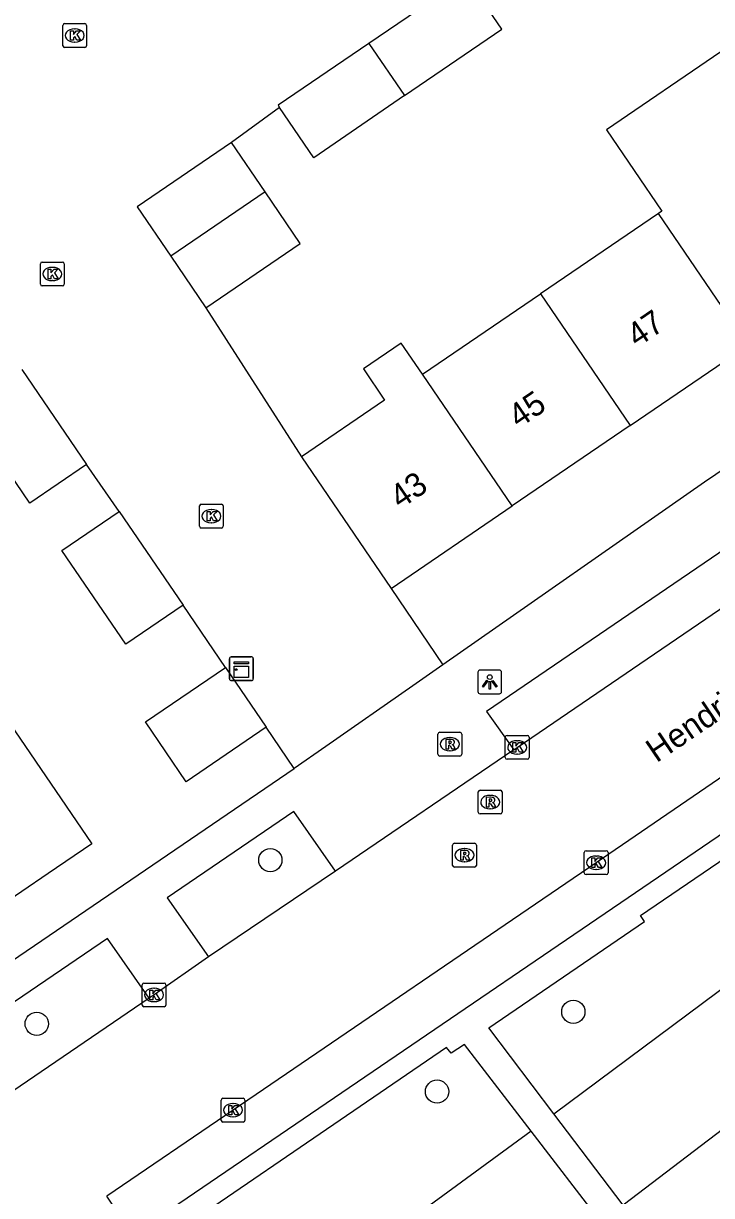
# Model space of a CAD drawing. Extents: x 160037 to 160839, y 385326 to 386441.
# Drawn here: x 160186.01 to 160214.94, y 385919.63 to 385968.87 of the extents above; entities that cross this region are included whole.
import ezdxf

# ---------------------------------------------------------------- set-up
doc = ezdxf.new("R2010")
doc.units = 0
for name, color, linetype in [('IMGEO_Boom', 7, 'Continuous'), ('IMGEO_Groenvoorziening', 7, 'Continuous'), ('IMGEO_Kast', 7, 'Continuous'), ('IMGEO_Kolk', 7, 'Continuous'), ('IMGEO_Lichtpunt', 7, 'Continuous'), ('IMGEO_Openbare_ruimte_label', 7, 'Continuous'), ('IMGEO_Pand', 7, 'Continuous'), ('IMGEO_Pand_nummerreeks', 7, 'Continuous'), ('IMGEO_Rijbaan_lokaal_open', 7, 'Continuous'), ('IMGEO_Rioolput', 7, 'Continuous'), ('IMGEO_Voetpad_open', 7, 'Continuous')]:
    doc.layers.add(name, color=color, linetype=linetype)

msp = doc.modelspace()

# ---------------------------------------------------------------- linework, layer by layer
at = {"layer": 'IMGEO_Boom'}
for centre in [(160196.39, 385933.72), (160209.126, 385927.347), (160186.57, 385926.844), (160203.397, 385923.996)]:
    msp.add_circle(centre, 0.489, dxfattribs=at)
at = {"layer": 'IMGEO_Groenvoorziening'}
for points in [[(160208.311, 385923.062), (160225.794, 385936.069)], [(160207.36, 385922.327), (160192.142, 385911.205), (160188.71, 385915.54)]]:
    msp.add_lwpolyline(points, dxfattribs=at)
at = {"layer": 'IMGEO_Kast'}
for p, q in [((160194.672, 385941.334), (160194.672, 385942.175)), ((160194.672, 385942.175), (160194.672, 385941.334)), ((160194.747, 385942.259), (160195.588, 385942.259)), ((160195.588, 385942.259), (160194.747, 385942.259)), ((160195.672, 385942.184), (160195.672, 385941.343)), ((160195.672, 385941.343), (160195.672, 385942.184)), ((160195.597, 385941.259), (160194.756, 385941.259)), ((160194.756, 385941.259), (160195.597, 385941.259))]:
    msp.add_line(p, q, dxfattribs=at)
for points in [[(160194.867, 385942.049), (160195.467, 385942.049), (160195.467, 385941.964), (160194.867, 385941.964), (160194.867, 385942.049)], [(160194.867, 385941.874), (160195.467, 385941.874), (160195.467, 385941.385), (160194.867, 385941.385), (160194.867, 385941.874)]]:
    msp.add_lwpolyline(points, dxfattribs=at)
msp.add_circle((160194.951, 385941.723), 0.0377, dxfattribs=at)
for centre, start, end in [((160194.75, 385942.181), 92.4484, 184.2845), ((160194.75, 385942.181), 92.4484, 184.2845), ((160195.594, 385942.181), 2.4484, 94.2845), ((160195.594, 385942.181), 2.4484, 94.2845), ((160194.75, 385941.337), 182.4484, 274.2845), ((160194.75, 385941.337), 182.4484, 274.2845), ((160195.594, 385941.337), 272.4484, 4.2845), ((160195.594, 385941.337), 272.4484, 4.2845)]:
    msp.add_arc(centre, 0.0779, start, end, dxfattribs=at)
at = {"layer": 'IMGEO_Kolk'}
for p, q in [((160187.666, 385967.933), (160187.666, 385968.785)), ((160187.741, 385968.859), (160188.593, 385968.859)), ((160188.667, 385968.785), (160188.667, 385967.933)), ((160188.154, 385968.639), (160188.179, 385968.639)), ((160188.593, 385967.859), (160187.741, 385967.859)), ((160188.177, 385968.079), (160188.152, 385968.079)), ((160186.725, 385957.916), (160186.725, 385958.768)), ((160186.8, 385958.842), (160187.652, 385958.842)), ((160187.213, 385958.622), (160187.238, 385958.622)), ((160187.726, 385958.768), (160187.726, 385957.916)), ((160187.236, 385958.062), (160187.211, 385958.062)), ((160187.652, 385957.842), (160186.8, 385957.842)), ((160193.412, 385947.744), (160193.412, 385948.596)), ((160193.487, 385948.67), (160194.339, 385948.67)), ((160194.413, 385948.596), (160194.413, 385947.744)), ((160193.9, 385948.45), (160193.925, 385948.45)), ((160194.339, 385947.67), (160193.487, 385947.67)), ((160193.923, 385947.89), (160193.898, 385947.89)), ((160206.267, 385938.031), (160206.267, 385938.883)), ((160206.342, 385938.957), (160207.194, 385938.957)), ((160206.755, 385938.737), (160206.78, 385938.737)), ((160207.268, 385938.883), (160207.268, 385938.031)), ((160206.778, 385938.177), (160206.753, 385938.177)), ((160207.194, 385937.957), (160206.342, 385937.957)), ((160209.585, 385933.186), (160209.585, 385934.038)), ((160209.66, 385934.112), (160210.512, 385934.112)), ((160210.073, 385933.892), (160210.098, 385933.892)), ((160210.586, 385934.038), (160210.586, 385933.186)), ((160210.096, 385933.332), (160210.071, 385933.332)), ((160210.512, 385933.112), (160209.66, 385933.112)), ((160191.001, 385927.63), (160191.001, 385928.482)), ((160191.076, 385928.556), (160191.928, 385928.556)), ((160191.489, 385928.336), (160191.514, 385928.336)), ((160192.002, 385928.482), (160192.002, 385927.63)), ((160191.928, 385927.556), (160191.076, 385927.556)), ((160191.512, 385927.776), (160191.487, 385927.776)), ((160194.321, 385922.788), (160194.321, 385923.64)), ((160194.396, 385923.714), (160195.248, 385923.714)), ((160194.809, 385923.494), (160194.834, 385923.494)), ((160195.322, 385923.64), (160195.322, 385922.788)), ((160194.832, 385922.934), (160194.807, 385922.934)), ((160195.248, 385922.714), (160194.396, 385922.714))]:
    msp.add_line(p, q, dxfattribs=at)
for points in [[(160187.666, 385967.933), (160187.666, 385968.785)], [(160187.741, 385968.859), (160188.593, 385968.859)], [(160188.667, 385968.785), (160188.667, 385967.933)], [(160187.987, 385968.559), (160188.11, 385968.559), (160188.11, 385968.408), (160188.24, 385968.559), (160188.404, 385968.559), (160188.258, 385968.408), (160188.411, 385968.159), (160188.259, 385968.159), (160188.174, 385968.323), (160188.11, 385968.256), (160188.11, 385968.159), (160187.987, 385968.159), (160187.987, 385968.559)], [(160188.593, 385967.859), (160187.741, 385967.859)], [(160186.725, 385957.916), (160186.725, 385958.768)], [(160186.8, 385958.842), (160187.652, 385958.842)], [(160187.046, 385958.542), (160187.169, 385958.542), (160187.169, 385958.391), (160187.299, 385958.542), (160187.463, 385958.542), (160187.317, 385958.391), (160187.47, 385958.142), (160187.318, 385958.142), (160187.233, 385958.306), (160187.169, 385958.239), (160187.169, 385958.142), (160187.046, 385958.142), (160187.046, 385958.542)], [(160187.726, 385958.768), (160187.726, 385957.916)], [(160187.652, 385957.842), (160186.8, 385957.842)], [(160193.412, 385947.744), (160193.412, 385948.596)], [(160193.487, 385948.67), (160194.339, 385948.67)], [(160194.413, 385948.596), (160194.413, 385947.744)], [(160193.733, 385948.37), (160193.856, 385948.37), (160193.856, 385948.219), (160193.986, 385948.37), (160194.15, 385948.37), (160194.004, 385948.219), (160194.157, 385947.97), (160194.005, 385947.97), (160193.92, 385948.134), (160193.856, 385948.067), (160193.856, 385947.97), (160193.733, 385947.97), (160193.733, 385948.37)], [(160194.339, 385947.67), (160193.487, 385947.67)], [(160206.267, 385938.031), (160206.267, 385938.883)], [(160206.342, 385938.957), (160207.194, 385938.957)], [(160207.268, 385938.883), (160207.268, 385938.031)], [(160206.588, 385938.657), (160206.711, 385938.657), (160206.711, 385938.506), (160206.841, 385938.657), (160207.005, 385938.657), (160206.859, 385938.506), (160207.012, 385938.257), (160206.86, 385938.257), (160206.775, 385938.421), (160206.711, 385938.354), (160206.711, 385938.257), (160206.588, 385938.257), (160206.588, 385938.657)], [(160207.194, 385937.957), (160206.342, 385937.957)], [(160209.585, 385933.186), (160209.585, 385934.038)], [(160209.66, 385934.112), (160210.512, 385934.112)], [(160209.906, 385933.812), (160210.029, 385933.812), (160210.029, 385933.661), (160210.159, 385933.812), (160210.323, 385933.812), (160210.177, 385933.661), (160210.33, 385933.412), (160210.178, 385933.412), (160210.093, 385933.576), (160210.029, 385933.509), (160210.029, 385933.412), (160209.906, 385933.412), (160209.906, 385933.812)], [(160210.586, 385934.038), (160210.586, 385933.186)], [(160210.512, 385933.112), (160209.66, 385933.112)], [(160191.001, 385927.63), (160191.001, 385928.482)], [(160191.076, 385928.556), (160191.928, 385928.556)], [(160192.002, 385928.482), (160192.002, 385927.63)], [(160191.322, 385928.256), (160191.445, 385928.256), (160191.445, 385928.105), (160191.575, 385928.256), (160191.739, 385928.256), (160191.593, 385928.105), (160191.746, 385927.856), (160191.594, 385927.856), (160191.509, 385928.02), (160191.445, 385927.953), (160191.445, 385927.856), (160191.322, 385927.856), (160191.322, 385928.256)], [(160191.928, 385927.556), (160191.076, 385927.556)], [(160194.321, 385922.788), (160194.321, 385923.64)], [(160194.396, 385923.714), (160195.248, 385923.714)], [(160194.642, 385923.414), (160194.765, 385923.414), (160194.765, 385923.263), (160194.895, 385923.414), (160195.059, 385923.414), (160194.913, 385923.263), (160195.066, 385923.014), (160194.914, 385923.014), (160194.829, 385923.178), (160194.765, 385923.111), (160194.765, 385923.014), (160194.642, 385923.014), (160194.642, 385923.414)], [(160195.322, 385923.64), (160195.322, 385922.788)], [(160195.248, 385922.714), (160194.396, 385922.714)]]:
    msp.add_lwpolyline(points, dxfattribs=at)
for centre, start, end in [((160187.743, 385968.783), 91.552, 178.448), ((160187.743, 385968.783), 91.552, 178.448), ((160188.591, 385968.783), 1.552, 88.448), ((160188.591, 385968.783), 1.552, 88.448), ((160187.743, 385967.935), 181.552, 268.448), ((160187.743, 385967.935), 181.552, 268.448), ((160188.591, 385967.935), 271.552, 358.448), ((160188.591, 385967.935), 271.552, 358.448), ((160186.802, 385958.766), 91.552, 178.448), ((160186.802, 385958.766), 91.552, 178.448), ((160187.65, 385958.766), 1.552, 88.448), ((160187.65, 385958.766), 1.552, 88.448), ((160186.802, 385957.918), 181.552, 268.448), ((160186.802, 385957.918), 181.552, 268.448), ((160187.65, 385957.918), 271.552, 358.448), ((160187.65, 385957.918), 271.552, 358.448), ((160193.489, 385948.594), 91.552, 178.448), ((160193.489, 385948.594), 91.552, 178.448), ((160194.337, 385948.594), 1.552, 88.448), ((160194.337, 385948.594), 1.552, 88.448), ((160193.489, 385947.746), 181.552, 268.448), ((160193.489, 385947.746), 181.552, 268.448), ((160194.337, 385947.746), 271.552, 358.448), ((160194.337, 385947.746), 271.552, 358.448), ((160206.344, 385938.881), 91.552, 178.448), ((160206.344, 385938.881), 91.552, 178.448), ((160207.192, 385938.881), 1.552, 88.448), ((160207.192, 385938.881), 1.552, 88.448), ((160206.344, 385938.033), 181.552, 268.448), ((160206.344, 385938.033), 181.552, 268.448), ((160207.192, 385938.033), 271.552, 358.448), ((160207.192, 385938.033), 271.552, 358.448), ((160209.662, 385934.036), 91.552, 178.448), ((160209.662, 385934.036), 91.552, 178.448), ((160210.51, 385934.036), 1.552, 88.448), ((160210.51, 385934.036), 1.552, 88.448), ((160209.662, 385933.188), 181.552, 268.448), ((160209.662, 385933.188), 181.552, 268.448), ((160210.51, 385933.188), 271.552, 358.448), ((160210.51, 385933.188), 271.552, 358.448), ((160191.078, 385928.48), 91.552, 178.448), ((160191.078, 385928.48), 91.552, 178.448), ((160191.926, 385928.48), 1.552, 88.448), ((160191.926, 385928.48), 1.552, 88.448), ((160191.078, 385927.632), 181.552, 268.448), ((160191.078, 385927.632), 181.552, 268.448), ((160191.926, 385927.632), 271.552, 358.448), ((160191.926, 385927.632), 271.552, 358.448), ((160194.398, 385923.638), 91.552, 178.448), ((160194.398, 385923.638), 91.552, 178.448), ((160195.246, 385923.638), 1.552, 88.448), ((160195.246, 385923.638), 1.552, 88.448), ((160194.398, 385922.79), 181.552, 268.448), ((160194.398, 385922.79), 181.552, 268.448), ((160195.246, 385922.79), 271.552, 358.448), ((160195.246, 385922.79), 271.552, 358.448)]:
    msp.add_arc(centre, 0.0765, start, end, dxfattribs=at)
for centre, major_axis, ratio, start_param, end_param in [((160188.153, 385968.359), (-0.387, 0.002), 0.722429, 4.712389, 7.853982), ((160188.178, 385968.359), (-0.39, 0.002), 0.717154, 1.570796, 4.712389), ((160187.212, 385958.342), (-0.387, 0.002), 0.722429, 4.712389, 7.853982), ((160187.237, 385958.342), (-0.39, 0.002), 0.717154, 1.570796, 4.712389), ((160193.899, 385948.17), (-0.387, 0.002), 0.722429, 4.712389, 7.853982), ((160193.924, 385948.17), (-0.39, 0.002), 0.717154, 1.570796, 4.712389), ((160206.754, 385938.457), (-0.387, 0.002), 0.722429, 4.712389, 7.853982), ((160206.779, 385938.457), (-0.39, 0.002), 0.717154, 1.570796, 4.712389), ((160210.072, 385933.612), (-0.387, 0.002), 0.722429, 4.712389, 7.853982), ((160210.097, 385933.612), (-0.39, 0.002), 0.717154, 1.570796, 4.712389), ((160191.488, 385928.056), (-0.387, 0.002), 0.722429, 4.712389, 7.853982), ((160191.513, 385928.056), (-0.39, 0.002), 0.717154, 1.570796, 4.712389), ((160194.808, 385923.214), (-0.387, 0.002), 0.722429, 4.712389, 7.853982), ((160194.833, 385923.214), (-0.39, 0.002), 0.717154, 1.570796, 4.712389)]:
    msp.add_ellipse(centre, major_axis=major_axis, ratio=ratio, start_param=start_param, end_param=end_param, dxfattribs=at)
at = {"layer": 'IMGEO_Lichtpunt'}
for p, q in [((160206.017, 385941.704), (160205.209, 385941.704)), ((160206.017, 385941.704), (160205.209, 385941.704)), ((160205.115, 385941.609), (160205.115, 385940.802)), ((160205.115, 385941.609), (160205.115, 385940.802)), ((160206.111, 385940.802), (160206.111, 385941.609)), ((160206.111, 385940.802), (160206.111, 385941.609)), ((160205.209, 385940.708), (160206.017, 385940.708)), ((160205.209, 385940.708), (160206.017, 385940.708))]:
    msp.add_line(p, q, dxfattribs=at)
for points in [[(160205.489, 385941.273), (160205.528, 385941.245), (160205.34, 385940.983), (160205.302, 385941.01), (160205.489, 385941.273)], [(160205.591, 385941.225), (160205.638, 385941.225), (160205.638, 385940.903), (160205.591, 385940.903), (160205.591, 385941.225)], [(160205.701, 385941.245), (160205.739, 385941.272), (160205.926, 385941.01), (160205.887, 385940.982), (160205.701, 385941.245)]]:
    msp.add_lwpolyline(points, dxfattribs=at)
msp.add_circle((160205.614, 385941.407), 0.0994, dxfattribs=at)
for centre, start, end in [((160205.209, 385941.609), 90, 180), ((160205.209, 385941.609), 90, 180), ((160206.017, 385941.609), 0, 90), ((160206.017, 385941.609), 0, 90), ((160205.209, 385940.802), 180, 270), ((160205.209, 385940.802), 180, 270), ((160206.017, 385940.802), 270, 0), ((160206.017, 385940.802), 270, 360)]:
    msp.add_arc(centre, 0.0946, start, end, dxfattribs=at)
at = {"layer": 'IMGEO_Pand'}
for points in [[(160204.719, 385970.679), (160204.625, 385970.817), (160200.536, 385968.03)], [(160202.026, 385965.844), (160206.116, 385968.631), (160204.719, 385970.679)], [(160200.536, 385968.03), (160196.718, 385965.429), (160196.78, 385965.338)], [(160200.536, 385968.03), (160202.026, 385965.844)], [(160215.894, 385966.854), (160215.331, 385967.68), (160210.517, 385964.397), (160212.844, 385960.984), (160212.701, 385960.887)], [(160202.026, 385965.844), (160198.223, 385963.221), (160196.78, 385965.338)], [(160194.754, 385963.871), (160190.786, 385961.165), (160192.204, 385959.086)], [(160196.172, 385961.791), (160194.754, 385963.871)], [(160196.172, 385961.791), (160192.204, 385959.086)], [(160193.682, 385956.919), (160197.65, 385959.623), (160196.172, 385961.791)], [(160212.701, 385960.887), (160207.743, 385957.507)], [(160216.471, 385955.356), (160212.701, 385960.887)], [(160192.204, 385959.086), (160193.682, 385956.919)], [(160202.785, 385954.127), (160207.743, 385957.507)], [(160207.743, 385957.507), (160211.514, 385951.976)], [(160202.785, 385954.127), (160201.893, 385955.435), (160200.303, 385954.351), (160201.194, 385953.043), (160197.695, 385950.657)], [(160211.514, 385951.976), (160216.471, 385955.356)], [(160185.941, 385954.328), (160188.659, 385950.341)], [(160206.556, 385948.596), (160202.785, 385954.127)], [(160188.659, 385950.341), (160186.277, 385948.718), (160183.559, 385952.705)], [(160211.514, 385951.976), (160206.556, 385948.596)], [(160197.695, 385950.657), (160201.466, 385945.126)], [(160201.466, 385945.126), (160206.556, 385948.596)], [(160192.722, 385944.429), (160190.317, 385942.789), (160187.631, 385946.73), (160190.036, 385948.37)], [(160190.036, 385948.37), (160192.722, 385944.429)], [(160196.216, 385939.303), (160192.853, 385937.011), (160191.14, 385939.525), (160194.502, 385941.817)], [(160194.502, 385941.817), (160196.216, 385939.303)], [(160183.608, 385938.214), (160185.442, 385939.464), (160188.889, 385934.408), (160187.055, 385933.158), (160180.395, 385928.618), (160176.949, 385933.674)]]:
    msp.add_lwpolyline(points, dxfattribs=at)
at = {"layer": 'IMGEO_Rijbaan_lokaal_open'}
for points in [[(160206.621, 385938.346), (160206.768, 385938.457), (160219.542, 385947.165), (160235.626, 385958.114), (160249.252, 385967.362), (160251.076, 385968.648)], [(160196.78, 385965.338), (160194.754, 385963.871)], [(160254.236, 385963.684), (160252.565, 385962.543), (160238.132, 385952.722), (160222.853, 385942.336), (160210.086, 385933.612), (160194.822, 385923.214), (160189.51, 385919.608)], [(160193.682, 385956.919), (160197.695, 385950.657)], [(160190.036, 385948.37), (160188.659, 385950.341)], [(160201.466, 385945.126), (160203.647, 385941.929)], [(160194.502, 385941.817), (160192.722, 385944.429)], [(160203.647, 385941.929), (160202.379, 385941.045), (160198.726, 385938.499), (160197.396, 385937.571)], [(160197.396, 385937.571), (160196.216, 385939.303)], [(160206.621, 385938.346), (160199.125, 385933.25)], [(160199.125, 385933.25), (160193.787, 385929.654)], [(160193.787, 385929.654), (160191.502, 385928.056), (160191.296, 385927.917)], [(160191.296, 385927.917), (160183.75, 385922.776)]]:
    msp.add_lwpolyline(points, dxfattribs=at)
at = {"layer": 'IMGEO_Rioolput'}
for p, q in [((160203.433, 385938.165), (160203.433, 385939.017)), ((160203.508, 385939.091), (160204.36, 385939.091)), ((160203.921, 385938.871), (160203.946, 385938.871)), ((160204.434, 385939.017), (160204.434, 385938.165)), ((160203.944, 385938.311), (160203.919, 385938.311)), ((160204.36, 385938.091), (160203.508, 385938.091)), ((160205.132, 385935.732), (160205.132, 385936.584)), ((160205.207, 385936.658), (160206.059, 385936.658)), ((160205.62, 385936.438), (160205.645, 385936.438)), ((160206.133, 385936.584), (160206.133, 385935.732)), ((160205.643, 385935.878), (160205.618, 385935.878)), ((160206.059, 385935.658), (160205.207, 385935.658)), ((160204.05, 385933.5), (160204.05, 385934.352)), ((160204.125, 385934.426), (160204.977, 385934.426)), ((160205.051, 385934.352), (160205.051, 385933.5)), ((160204.538, 385934.206), (160204.563, 385934.206)), ((160204.977, 385933.426), (160204.125, 385933.426)), ((160204.561, 385933.646), (160204.536, 385933.646))]:
    msp.add_line(p, q, dxfattribs=at)
for points in [[(160203.433, 385938.165), (160203.433, 385939.017)], [(160203.508, 385939.091), (160204.36, 385939.091)], [(160204.022, 385938.789), (160203.77, 385938.791), (160203.77, 385938.391)], [(160203.948, 385938.71), (160203.894, 385938.71), (160203.894, 385938.629)], [(160204.434, 385939.017), (160204.434, 385938.165)], [(160203.77, 385938.391), (160203.894, 385938.391), (160203.894, 385938.553), (160203.905, 385938.553)], [(160203.894, 385938.629), (160203.946, 385938.629)], [(160203.952, 385938.524), (160204.023, 385938.391), (160204.163, 385938.391), (160204.098, 385938.517)], [(160204.36, 385938.091), (160203.508, 385938.091)], [(160205.132, 385935.732), (160205.132, 385936.584)], [(160205.207, 385936.658), (160206.059, 385936.658)], [(160205.721, 385936.356), (160205.469, 385936.358), (160205.469, 385935.958)], [(160205.647, 385936.277), (160205.593, 385936.277), (160205.593, 385936.196)], [(160205.593, 385936.196), (160205.645, 385936.196)], [(160206.133, 385936.584), (160206.133, 385935.732)], [(160205.469, 385935.958), (160205.593, 385935.958), (160205.593, 385936.12), (160205.604, 385936.12)], [(160205.651, 385936.091), (160205.722, 385935.958), (160205.862, 385935.958), (160205.797, 385936.084)], [(160206.059, 385935.658), (160205.207, 385935.658)], [(160204.05, 385933.5), (160204.05, 385934.352)], [(160204.125, 385934.426), (160204.977, 385934.426)], [(160205.051, 385934.352), (160205.051, 385933.5)], [(160204.639, 385934.124), (160204.387, 385934.126), (160204.387, 385933.726)], [(160204.387, 385933.726), (160204.511, 385933.726), (160204.511, 385933.888), (160204.522, 385933.888)], [(160204.565, 385934.045), (160204.511, 385934.045), (160204.511, 385933.964)], [(160204.511, 385933.964), (160204.563, 385933.964)], [(160204.569, 385933.859), (160204.64, 385933.726), (160204.78, 385933.726), (160204.715, 385933.852)], [(160204.977, 385933.426), (160204.125, 385933.426)]]:
    msp.add_lwpolyline(points, dxfattribs=at)
for centre, radius, start, end in [((160203.51, 385939.015), 0.0765, 91.552, 178.448), ((160203.51, 385939.015), 0.0765, 91.552, 178.448), ((160203.954, 385938.614), 0.0964, 77.0061, 93.1865), ((160203.968, 385938.671), 0.0378, 276.6634, 79.6772), ((160204.021, 385938.679), 0.109, 350.3612, 89.416), ((160204.019, 385938.679), 0.112, 277.5842, 350.9817), ((160204.358, 385939.015), 0.0765, 1.552, 88.448), ((160204.358, 385939.015), 0.0765, 1.552, 88.448), ((160203.51, 385938.167), 0.0765, 181.552, 268.448), ((160203.51, 385938.167), 0.0765, 181.552, 268.448), ((160203.904, 385938.5), 0.0533, 26.0293, 88.6989), ((160203.93, 385938.818), 0.19, 274.7715, 282.9687), ((160204.003, 385938.464), 0.108, 29.5134, 73.7905), ((160204.358, 385938.167), 0.0765, 271.552, 358.448), ((160204.358, 385938.167), 0.0765, 271.552, 358.448), ((160205.209, 385936.582), 0.0765, 91.552, 178.448), ((160205.209, 385936.582), 0.0765, 91.552, 178.448), ((160205.629, 385936.385), 0.19, 274.7715, 282.9687), ((160205.653, 385936.181), 0.0964, 77.0061, 93.1865), ((160205.667, 385936.238), 0.0378, 276.6634, 79.6772), ((160205.72, 385936.246), 0.109, 350.3612, 89.416), ((160205.718, 385936.246), 0.112, 277.5842, 350.9817), ((160206.057, 385936.582), 0.0765, 1.552, 88.448), ((160206.057, 385936.582), 0.0765, 1.552, 88.448), ((160205.209, 385935.734), 0.0765, 181.552, 268.448), ((160205.209, 385935.734), 0.0765, 181.552, 268.448), ((160205.603, 385936.067), 0.0533, 26.0293, 88.6989), ((160205.702, 385936.031), 0.108, 29.5134, 73.7905), ((160206.057, 385935.734), 0.0765, 271.552, 358.448), ((160206.057, 385935.734), 0.0765, 271.552, 358.448), ((160204.127, 385934.35), 0.0765, 91.552, 178.448), ((160204.127, 385934.35), 0.0765, 91.552, 178.448), ((160204.975, 385934.35), 0.0765, 1.552, 88.448), ((160204.975, 385934.35), 0.0765, 1.552, 88.448), ((160204.521, 385933.835), 0.0533, 26.0293, 88.6989), ((160204.547, 385934.153), 0.19, 274.7715, 282.9687), ((160204.571, 385933.949), 0.0964, 77.0061, 93.1865), ((160204.585, 385934.006), 0.0378, 276.6634, 79.6772), ((160204.638, 385934.014), 0.109, 350.3612, 89.416), ((160204.636, 385934.014), 0.112, 277.5842, 350.9817), ((160204.62, 385933.799), 0.108, 29.5134, 73.7905), ((160204.127, 385933.502), 0.0765, 181.552, 268.448), ((160204.127, 385933.502), 0.0765, 181.552, 268.448), ((160204.975, 385933.502), 0.0765, 271.552, 358.448), ((160204.975, 385933.502), 0.0765, 271.552, 358.448)]:
    msp.add_arc(centre, radius, start, end, dxfattribs=at)
for centre, major_axis, ratio, start_param, end_param in [((160203.92, 385938.591), (-0.387, 0.002), 0.722429, 4.712389, 7.853982), ((160203.945, 385938.591), (-0.39, 0.002), 0.717154, 1.570796, 4.712389), ((160205.619, 385936.158), (-0.387, 0.002), 0.722429, 4.712389, 7.853982), ((160205.644, 385936.158), (-0.39, 0.002), 0.717154, 1.570796, 4.712389), ((160204.537, 385933.926), (-0.387, 0.002), 0.722429, 4.712389, 7.853982), ((160204.562, 385933.926), (-0.39, 0.002), 0.717154, 1.570796, 4.712389)]:
    msp.add_ellipse(centre, major_axis=major_axis, ratio=ratio, start_param=start_param, end_param=end_param, dxfattribs=at)
at = {"layer": 'IMGEO_Voetpad_open'}
for points in [[(160264.308, 385983.056), (160261.085, 385980.868), (160254.916, 385976.945), (160247.282, 385971.758), (160236.67, 385964.494), (160214.635, 385949.59), (160203.647, 385941.929)], [(160266.061, 385978.794), (160264.949, 385980.444), (160262.504, 385978.781), (160248.06, 385968.959), (160205.48, 385939.962), (160206.621, 385938.346)], [(160254.236, 385963.684), (160255.35, 385962.044), (160211.427, 385932.129), (160190.607, 385917.966), (160189.51, 385919.608)], [(160208.311, 385923.062), (160205.573, 385926.677), (160212.117, 385931.145), (160211.948, 385931.393), (160223.408, 385939.191), (160225.794, 385936.069)], [(160178.318, 385924.594), (160197.396, 385937.571)], [(160199.125, 385933.25), (160197.378, 385935.768), (160192.059, 385932.138), (160193.787, 385929.654)], [(160225.794, 385936.069), (160228.569, 385932.436), (160211.216, 385919.226), (160208.311, 385923.062)], [(160191.296, 385927.917), (160189.542, 385930.429), (160182.069, 385925.342), (160183.75, 385922.776)], [(160207.36, 385922.327), (160204.553, 385925.977), (160203.991, 385925.611), (160203.799, 385925.846), (160188.71, 385915.54)], [(160191.771, 385904.42), (160210.283, 385918.527), (160207.36, 385922.327)]]:
    msp.add_lwpolyline(points, dxfattribs=at)

# ---------------------------------------------------------------- texts
at = {"layer": 'IMGEO_Openbare_ruimte_label'}
msp.add_text('Hendrik Staetslaan', height=1, rotation=34.1191, dxfattribs=at).set_placement((160212.621, 385937.789))
at = {"layer": 'IMGEO_Pand_nummerreeks'}
for s, rotation, p in [('47', 34.284, (160211.813, 385955.231)), ('45', 34.284, (160206.833, 385951.836)), ('43', 34.2858, (160201.853, 385948.441))]:
    msp.add_text(s, height=1, rotation=rotation, dxfattribs=at).set_placement(p)

doc.saveas('drawing.dxf')
